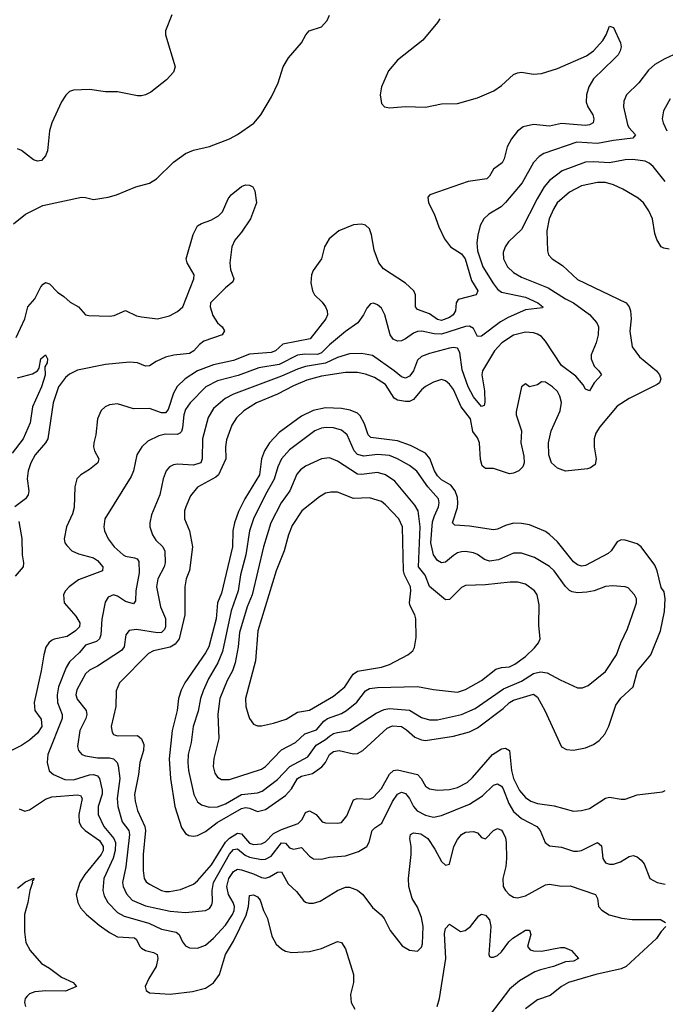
# Model space of a CAD drawing. Header units: inches. Extents: x 1682530 to 1839546, y 640742 to 791647.
# Tile 796 of 923: x 1772501 to 1775730, y 752201 to 757126. Entities that reach past the tile are written whole.
import ezdxf

# ---------------------------------------------------------------- set-up
doc = ezdxf.new("R2010")
doc.units = ezdxf.units.IN
doc.header["$MEASUREMENT"] = 0
doc.layers.add('B7775', color=7, linetype='Continuous')

msp = doc.modelspace()

# ---------------------------------------------------------------- linework, layer by layer
at = {"layer": 'B7775', "color": 5}
for points, elevation in [([(1774601.4, 757130), (1774590, 757111.1), (1774516.9, 757023.1), (1774390, 756922.6), (1774345.7, 756870), (1774310.4, 756790), (1774304.4, 756750), (1774310, 756706), (1774326, 756690), (1774350, 756684.2), (1774430, 756691.8), (1774530, 756689), (1774610, 756704.9), (1774690, 756707.4), (1774790, 756734.3), (1774873, 756770), (1774910, 756796.5), (1774970, 756851.5), (1774990, 756860.3), (1775010, 756863.2), (1775070, 756853.4), (1775110, 756856.9), (1775190, 756881.1), (1775335.3, 756944.7), (1775370.5, 756969.5), (1775418.3, 757021.7), (1775434.3, 757050), (1775450, 757093), (1775470, 757087.3), (1775506, 757010), (1775508.4, 756990), (1775504.6, 756970), (1775493.6, 756950), (1775474.7, 756930), (1775371.3, 756830), (1775347.5, 756790), (1775335.5, 756750), (1775333.8, 756713.8), (1775342.3, 756690), (1775368, 756650), (1775372.8, 756630), (1775368.8, 756610), (1775350, 756599.4), (1775330, 756595.9), (1775210, 756607.2), (1775150, 756593.9), (1775070, 756601.6), (1775019.5, 756590), (1774990, 756568.7), (1774961, 756530), (1774939.4, 756490), (1774924.4, 756430), (1774913.7, 756410), (1774870, 756378.5), (1774850, 756342.6), (1774837.4, 756330), (1774743.8, 756316.2), (1774551.3, 756250), (1774542.5, 756237.5), (1774545.5, 756210), (1774574.4, 756154.4), (1774597.2, 756090), (1774626.1, 756030), (1774656.1, 755990), (1774710, 755954.7), (1774729.1, 755930), (1774761, 755821), (1774792.5, 755770), (1774783.8, 755750), (1774693.9, 755726.1), (1774683.9, 755710), (1774680.9, 755670), (1774669.3, 755650), (1774650, 755635.9), (1774610, 755621.9), (1774590, 755626), (1774550, 755655.3), (1774490, 755675.8), (1774481.2, 755690), (1774480.2, 755750), (1774471.6, 755770), (1774430, 755807.4), (1774320.5, 755880.5), (1774296.8, 755910), (1774273.4, 755973.4), (1774260.2, 756050), (1774250, 756079.7), (1774230, 756097.7), (1774210, 756103.9), (1774170, 756099.9), (1774096.5, 756070), (1774049.1, 756030), (1774025.3, 755990), (1774010, 755929.5), (1773969.3, 755870.7), (1773960.3, 755850), (1773956.5, 755810), (1773965.8, 755770), (1773975.6, 755750), (1774013.5, 755713.5), (1774030, 755690.3), (1774039, 755670), (1774040.2, 755650), (1774032.5, 755630), (1773954.2, 755530), (1773817.3, 755502.7), (1773780.2, 755470), (1773758.7, 755461.3), (1773650, 755452.5), (1773570, 755421.1), (1773470, 755400.3), (1773390, 755369.9), (1773328.6, 755330), (1773288.1, 755291.9), (1773270, 755257.2), (1773244, 755176), (1773230, 755159.5), (1773210, 755158.9), (1773150, 755180.7), (1773070, 755179.1), (1772990, 755204.8), (1772950, 755199.4), (1772928.9, 755190), (1772908, 755172), (1772890.2, 755130), (1772880.6, 755050), (1772871, 755010), (1772870.2, 754990), (1772875.4, 754970), (1772896.1, 754930), (1772891.5, 754910), (1772850, 754875.5), (1772806.3, 754850), (1772786.7, 754830), (1772776, 754790), (1772773.7, 754686.4), (1772765, 754655), (1772735, 754590), (1772723.6, 754530), (1772727.1, 754510), (1772735.8, 754495.8), (1772761.7, 754470), (1772794.1, 754454.1), (1772870, 754435.1), (1772890, 754420.9), (1772916, 754390), (1772914, 754370), (1772795.4, 754324.6), (1772747.2, 754290), (1772728, 754268), (1772720.3, 754250), (1772723.1, 754210), (1772781.9, 754141.9), (1772801.7, 754110), (1772799, 754090), (1772779.4, 754070), (1772738.7, 754041.3), (1772672.3, 754027.7), (1772659.1, 754020.9), (1772645.8, 754010), (1772632, 753988), (1772620.7, 753950), (1772608.4, 753870), (1772572.6, 753710), (1772577.1, 753670), (1772607.6, 753627.6), (1772611.2, 753590), (1772590, 753556.8), (1772550, 753522.6), (1772510, 753496.1), (1772450, 753465.3)], 720), ([(1772470, 756104.9), (1772530, 756152.8), (1772616.1, 756196.1), (1772810, 756237.8), (1772830, 756237.2), (1772870, 756226.7), (1772942.4, 756237.6), (1772984, 756250), (1773081.2, 756290), (1773150, 756307.7), (1773185.7, 756330), (1773270, 756412.4), (1773330, 756456.1), (1773370, 756472.4), (1773450, 756491.1), (1773550, 756530.2), (1773590, 756551.2), (1773671.4, 756608.6), (1773707.4, 756650), (1773759.7, 756740.3), (1773793.7, 756810), (1773819.2, 756890), (1773845.7, 756934.3), (1773910, 757009.2), (1773932.1, 757050), (1773948.9, 757070), (1774009.9, 757090.1), (1774038.6, 757121.4), (1774051, 757149)], 720), ([(1773262, 757150), (1773230.3, 757070), (1773230.2, 757050), (1773277.7, 756890), (1773270, 756863), (1773234.6, 756825.4), (1773156.4, 756763.6), (1773130, 756749.7), (1773110, 756745.1), (1773090, 756744.4), (1772990, 756764.7), (1772930, 756765.7), (1772850, 756777.4), (1772770, 756774), (1772750, 756766.6), (1772731.7, 756748.3), (1772710, 756715.1), (1772661.1, 756610), (1772648.9, 756570), (1772638.9, 756470), (1772630, 756445.2), (1772610, 756422), (1772590, 756418.4), (1772570, 756425.1), (1772510, 756471.5), (1772490, 756479.6)], 720), ([(1775814, 756970), (1775727, 756930), (1775678, 756902), (1775646, 756874), (1775597.3, 756810), (1775535.6, 756750), (1775521.7, 756718.3), (1775520.5, 756690), (1775540.9, 756600.9), (1775547.3, 756587.3), (1775580.2, 756550), (1775567.1, 756532.9), (1775470, 756522.1), (1775390, 756506.3), (1775287.6, 756512.4), (1775123, 756457), (1775098.5, 756441.5), (1775070, 756412.3), (1775013.2, 756310), (1774930, 756210.9), (1774908.9, 756190), (1774847.4, 756152.6), (1774822, 756130), (1774804.1, 756095.9), (1774792.1, 756047.9), (1774787.9, 756010), (1774790.1, 755970), (1774816.9, 755890), (1774870, 755805), (1774890, 755778.3), (1774910, 755763.4), (1775030, 755738.4), (1775092.9, 755710), (1775117, 755690), (1775115.8, 755684.2), (1775030, 755673.9), (1774943.7, 755636.3), (1774905.7, 755614.3), (1774810, 755542.4), (1774790, 755541), (1774770, 755581), (1774750, 755593.5), (1774730, 755591.3), (1774610, 755552.5), (1774574.6, 755554.6), (1774511.3, 755568.7), (1774490, 755565.8), (1774470, 755557.8), (1774430, 755528.8), (1774410, 755519.6), (1774390, 755517.8), (1774367.9, 755527.9), (1774354.3, 755550), (1774327, 755650), (1774310, 755683), (1774290, 755699.7), (1774270, 755707.6), (1774256.1, 755703.9), (1774236.7, 755683.3), (1774220.3, 755650), (1774191.5, 755610), (1774130, 755567), (1774050, 755500.2), (1774010, 755458.8), (1773990, 755450.9), (1773927.5, 755452.5), (1773890, 755447.7), (1773798.1, 755401.9), (1773696.2, 755383.8), (1773593.1, 755346.9), (1773490, 755319.7), (1773431.2, 755288.8), (1773353.2, 755210), (1773330, 755176.8), (1773321.9, 755150), (1773315.7, 755084.3), (1773310, 755065.7), (1773302.4, 755057.6), (1773288.8, 755051.2), (1773230, 755053.1), (1773196.3, 755043.7), (1773141.7, 755018.3), (1773110.8, 754989.2), (1773087.3, 754950), (1773069.4, 754870), (1773058.5, 754841.5), (1772925.6, 754630), (1772921.2, 754590), (1772925, 754570), (1772943.6, 754530), (1772973.2, 754490), (1773017.4, 754450), (1773030, 754443), (1773075.1, 754435.1), (1773088.8, 754428.8), (1773096.3, 754416.3), (1773098.9, 754358.9), (1773081.1, 754270), (1773080, 754220), (1773070, 754204.8), (1773030, 754216.1), (1772990, 754242.2), (1772970, 754249.8), (1772942.3, 754237.7), (1772927.8, 754212.2), (1772911.8, 754128.2), (1772907, 754050), (1772899.8, 754030), (1772884.2, 754015.8), (1772830, 753997.8), (1772799.3, 753960.7), (1772750, 753914.6), (1772733.3, 753886.7), (1772694.1, 753790), (1772687.7, 753750), (1772690.1, 753710), (1772712.6, 753650), (1772713.6, 753630), (1772641.9, 753450), (1772637.3, 753410), (1772648.4, 753368.4), (1772670.3, 753350), (1772725.7, 753325.7), (1772770, 753324.5), (1772850, 753349.3), (1772870, 753350.8), (1772890, 753343.5), (1772899.8, 753330), (1772912.6, 753272.6), (1772912.4, 753252.4), (1772893.8, 753190), (1772893.4, 753150), (1772920.8, 753090), (1772971.2, 753031.2), (1772980.1, 753010), (1772977.8, 752970), (1772968.1, 752931.9), (1772921.8, 752830), (1772916.4, 752770), (1772923.4, 752743.4), (1772941.6, 752710), (1772990, 752660.1), (1773023, 752643), (1773146.5, 752606.5), (1773210, 752576.6), (1773282.6, 752562.6), (1773299, 752550), (1773314.4, 752514.4), (1773330, 752494.6), (1773350, 752484), (1773390, 752481.8), (1773430, 752497.8), (1773470, 752531.6), (1773530, 752597), (1773565.8, 752650), (1773573.8, 752670), (1773574.8, 752690), (1773568.5, 752710), (1773545.6, 752750), (1773537.3, 752790), (1773546.6, 752830), (1773570, 752865.4), (1773590, 752877.5), (1773610, 752874.7), (1773670, 752854.6), (1773710, 752835.4), (1773730, 752832.4), (1773750, 752838.2), (1773790, 752862.3), (1773810, 752864.2), (1773843.5, 752803.5), (1773885.5, 752765.5), (1773920.4, 752720.4), (1773930, 752712), (1773946.9, 752706.9), (1773970, 752706.5), (1774003, 752717), (1774090, 752771), (1774130, 752786.5), (1774150, 752787.3), (1774190, 752772.1), (1774216.9, 752750), (1774265.8, 752685.8), (1774308.8, 752648.8), (1774323, 752630), (1774353, 752570), (1774414.3, 752494.3), (1774450, 752472.7), (1774490, 752468), (1774510, 752486.8), (1774515.7, 752504.3), (1774519.5, 752590), (1774510, 752635.6), (1774490, 752687.6), (1774463.5, 752730), (1774447.5, 752790), (1774445, 752830), (1774458.8, 752950), (1774459.4, 752990), (1774452.1, 753030), (1774455.1, 753050), (1774470, 753058.6), (1774506.5, 753053.5), (1774541.8, 753030), (1774577.2, 752977.2), (1774610, 752914.9), (1774630, 752898), (1774650, 752902.8), (1774671.4, 752990), (1774690, 753024.9), (1774710, 753050.2), (1774730, 753062.2), (1774770, 753066.3), (1774790, 753059.5), (1774810, 753036.3), (1774830, 753028.4), (1774869.8, 753070.2), (1774890, 753080.9), (1774910, 753072.9), (1774919.2, 753059.2), (1774930, 753033.4), (1774933.4, 753010), (1774936, 752930), (1774931.9, 752890), (1774917.2, 752830), (1774919.7, 752790), (1774930.2, 752770), (1774948.2, 752750), (1774970, 752736.5), (1774990, 752733.4), (1775030, 752744.3), (1775130, 752798.8), (1775150, 752802.2), (1775210, 752792.1), (1775253.8, 752793.8), (1775380.7, 752750), (1775390.5, 752730), (1775396.3, 752690), (1775412.1, 752672.1), (1775449, 752649), (1775512.4, 752632.4), (1775564.8, 752624.8), (1775705.7, 752625.7), (1775730.7, 752610)], 740), ([(1775753.6, 756730), (1775720.7, 756670), (1775714.2, 756630), (1775718.8, 756610), (1775737.4, 756570)], 760), ([(1775730, 756316.8), (1775670, 756391.6), (1775650, 756409), (1775630, 756418.3), (1775567.2, 756427.2), (1775530, 756425.2), (1775450, 756410.5), (1775370, 756415.5), (1775330, 756413.1), (1775213.8, 756370), (1775150, 756322.2), (1775124.7, 756290), (1775088.4, 756230), (1775010, 756076), (1774945.5, 756014.5), (1774929.4, 755990), (1774919.4, 755960.6), (1774920.1, 755930), (1774940.6, 755890), (1774970, 755861.8), (1775010, 755837.5), (1775144.2, 755784.3), (1775230, 755730.1), (1775270.1, 755710.1), (1775350, 755651.6), (1775387.9, 755610), (1775395.3, 755590), (1775393.4, 755550), (1775384.7, 755510), (1775359.7, 755450), (1775358.5, 755430), (1775373.4, 755393.4), (1775398, 755370), (1775410.5, 755350), (1775374.9, 755310), (1775350, 755269.6), (1775330, 755277.6), (1775319.3, 755299.3), (1775282.4, 755342.4), (1775210, 755395.7), (1775130, 755517.8), (1775110, 755540.7), (1775090, 755553.8), (1775070, 755560.2), (1775030, 755562.5), (1774970, 755547.7), (1774912, 755510), (1774875.7, 755470), (1774815.8, 755370), (1774812.2, 755350), (1774825.8, 755270), (1774826.8, 755213.2), (1774823.4, 755196.6), (1774810, 755191.2), (1774770, 755239), (1774743.6, 755290), (1774714.5, 755374.5), (1774702, 755462), (1774690, 755483.1), (1774670, 755487), (1774650, 755483), (1774550, 755456.5), (1774510, 755440.6), (1774490, 755423.5), (1774471, 755370), (1774462.3, 755357.7), (1774450, 755343.2), (1774430, 755333.6), (1774410, 755338.8), (1774373.4, 755370), (1774265.8, 755445.8), (1774210, 755456.9), (1774150, 755454.9), (1774090, 755435.7), (1774030, 755407.2), (1773930, 755390.6), (1773890, 755378.4), (1773810, 755342.1), (1773570, 755252.8), (1773529, 755231), (1773470, 755181.5), (1773443.4, 755136.6), (1773414.2, 755030), (1773413, 754930), (1773405.8, 754910), (1773370, 754897.7), (1773290, 754902.9), (1773270, 754899.8), (1773250.2, 754889.8), (1773232.8, 754870), (1773218.4, 754830), (1773201.7, 754750), (1773160.2, 754650), (1773151.2, 754610), (1773152.1, 754590), (1773164.3, 754550), (1773182.3, 754522.3), (1773216.5, 754490), (1773227.3, 754467.3), (1773228.1, 754410), (1773222.5, 754390), (1773191.5, 754330), (1773185.3, 754290), (1773204.7, 754190), (1773230.5, 754130.5), (1773230.1, 754090), (1773224.5, 754075.5), (1773210, 754060.8), (1773190, 754059.7), (1773084.9, 754075.1), (1773048.4, 754071.6), (1773030.7, 754049.3), (1773022.8, 753990), (1773010, 753971.7), (1772890, 753891.9), (1772850, 753872.7), (1772830, 753854.9), (1772786, 753774), (1772781.2, 753750), (1772787.3, 753727.3), (1772832.6, 753670), (1772836.8, 753650), (1772831.5, 753630), (1772801.5, 753570), (1772790.2, 753490.2), (1772794.2, 753470), (1772810.8, 753450.8), (1772830, 753444.1), (1772890, 753434.4), (1772950, 753434.9), (1772969.6, 753429.6), (1772988.6, 753410), (1772993.4, 753393.4), (1773000.8, 753330), (1772987.7, 753230), (1772991.3, 753191.3), (1773013.4, 753113.4), (1773046.4, 753070), (1773050.4, 753050), (1773030.8, 752889.2), (1773014, 752810), (1773017.8, 752790), (1773034.1, 752754.1), (1773063, 752723), (1773130, 752694.1), (1773252.9, 752667.1), (1773330, 752661), (1773429.9, 752670.2), (1773450, 752680.9), (1773461.5, 752698.5), (1773465, 752715.1), (1773463, 752770), (1773470, 752810), (1773550, 752951.6), (1773570, 752975.7), (1773590, 752978.5), (1773627.7, 752947.7), (1773650, 752937.1), (1773710, 752926.3), (1773730, 752927.5), (1773757.7, 752942.3), (1773810, 753009.4), (1773830, 753007.6), (1773850, 752983.9), (1773870, 752978), (1773910, 752985.2), (1773950, 752941.8), (1773970, 752928.4), (1774010, 752926.5), (1774050, 752937.2), (1774130, 752944.3), (1774195, 752965), (1774237, 752990), (1774248.5, 753011.5), (1774264, 753070), (1774276.2, 753083.8), (1774312.2, 753107.8), (1774364.7, 753215.3), (1774390, 753252.5), (1774410, 753261.6), (1774430, 753255.8), (1774450, 753230.2), (1774470.1, 753190), (1774488.7, 753168.8), (1774530, 753146.7), (1774570, 753137.1), (1774610, 753145.4), (1774750, 753202.7), (1774816, 753244), (1774870, 753297.1), (1774890, 753304.6), (1774910, 753293.2), (1774918.8, 753278.8), (1774946.5, 753206.5), (1774970, 753165.7), (1775010, 753131.3), (1775088, 753090), (1775103.2, 753070), (1775128.7, 753010), (1775150, 752994.6), (1775210, 752988), (1775270, 752967.9), (1775290, 752967.2), (1775310, 752971.3), (1775390.2, 753010.2), (1775410, 752993.4), (1775418.2, 752930), (1775430, 752909.1), (1775450, 752901.6), (1775470, 752902), (1775506.2, 752913.8), (1775550, 752941.1), (1775570, 752944.9), (1775590, 752938.4), (1775610, 752923.1), (1775624, 752904), (1775652.7, 752830), (1775690, 752810.3), (1775730, 752802.8)], 760), ([(1772483.7, 755536.3), (1772526, 755630), (1772541.6, 755690), (1772576.8, 755730), (1772605.8, 755790), (1772617.3, 755802.7), (1772630, 755810.9), (1772650, 755804.5), (1772690, 755762.2), (1772722.1, 755742.1), (1772753.1, 755713.1), (1772795.5, 755690), (1772830.2, 755650.2), (1772845.8, 755645.8), (1772950, 755642.4), (1772973, 755647), (1773030, 755671.3), (1773084, 755644), (1773110, 755639), (1773190, 755630.1), (1773250, 755644.3), (1773290, 755666.4), (1773315.9, 755690), (1773372.2, 755830), (1773373.8, 755850), (1773337.9, 755910), (1773333.5, 755930), (1773368.1, 756051.9), (1773390, 756094), (1773410, 756106), (1773457.3, 756122.7), (1773494.8, 756145.2), (1773514.8, 756165.2), (1773543.7, 756230), (1773558.2, 756250), (1773610, 756291.2), (1773630, 756300.3), (1773650, 756298), (1773666, 756290), (1773676, 756270), (1773684.9, 756210), (1773654.3, 756130), (1773610, 756063), (1773577.2, 756022.8), (1773561.5, 755990), (1773551, 755910), (1773555.6, 755875.6), (1773572.4, 755830), (1773566.1, 755813.9), (1773530, 755784.8), (1773455.8, 755710), (1773453.3, 755690), (1773466.5, 755646.5), (1773490, 755610.2), (1773512.6, 755590), (1773524.4, 755570), (1773513.6, 755550), (1773422.2, 755517.8), (1773399.2, 755500.8), (1773371, 755469), (1773350, 755457.1), (1773272.2, 755447.8), (1773230, 755437.2), (1773183.3, 755416.7), (1773150, 755394.7), (1773130, 755392.4), (1773089.6, 755409.6), (1773050, 755413), (1772930, 755400.5), (1772790, 755373.5), (1772750, 755353.5), (1772730, 755336.6), (1772695.3, 755290), (1772667.6, 755210), (1772641.5, 755030), (1772629.7, 755010.3), (1772578, 754950), (1772556.8, 754910), (1772542.5, 754870), (1772537.3, 754830), (1772546.6, 754770), (1772543, 754750), (1772530, 754729), (1772475.6, 754690)], 680), ([(1775750, 755978), (1775722.4, 755982.4), (1775709.8, 755989.8), (1775686.9, 756026.9), (1775677.1, 756057.1), (1775665.5, 756130), (1775648, 756170), (1775621.4, 756210), (1775593.5, 756233.5), (1775517.4, 756277.4), (1775470, 756299.6), (1775430, 756311.5), (1775390, 756312.2), (1775310, 756295.5), (1775250, 756263.7), (1775189.7, 756210.3), (1775170, 756178.7), (1775148.5, 756130), (1775137.5, 756070), (1775140.3, 755970), (1775144.9, 755950), (1775164.4, 755930), (1775215.8, 755895.8), (1775290, 755827), (1775534, 755710), (1775549.2, 755689.2), (1775555.5, 755670), (1775558.4, 755630), (1775551.8, 755568.2), (1775563.5, 755490), (1775600.4, 755440.4), (1775686.5, 755370), (1775701.5, 755350), (1775707.6, 755330), (1775701.1, 755310), (1775690, 755301), (1775550, 755231.7), (1775490, 755192.1), (1775402.8, 755090), (1775382, 755058), (1775374.2, 755030), (1775373.5, 754990), (1775384.7, 754930), (1775378.9, 754901.1), (1775356.3, 754883.7), (1775340.9, 754879.1), (1775230, 754868.5), (1775190, 754882.8), (1775161.1, 754910), (1775147, 754950), (1775145.7, 755010), (1775158.8, 755070), (1775203.7, 755170), (1775210.5, 755210.5), (1775203.2, 755243.2), (1775190, 755266.3), (1775166.3, 755290), (1775130, 755313.5), (1775110, 755314.7), (1775090, 755299.6), (1775050, 755289.7), (1775030, 755305.2), (1775010.5, 755289.5), (1774983.8, 755163.8), (1774984.6, 755150), (1775010.2, 755070), (1775007, 755010), (1775022, 754942), (1775024.2, 754910), (1775017.4, 754890), (1774996.9, 754870), (1774970, 754857.9), (1774950, 754855), (1774870, 754880.8), (1774830, 754880.5), (1774814.4, 754894.4), (1774805.4, 754925.4), (1774801, 755010), (1774790, 755034.8), (1774766.4, 755066.4), (1774755.4, 755130), (1774709.3, 755190), (1774670, 755276.1), (1774650, 755303.1), (1774630, 755319.7), (1774610, 755325.7), (1774570, 755312.9), (1774530, 755291.5), (1774510, 755274.9), (1774470, 755226.5), (1774450, 755215.9), (1774430, 755216.9), (1774390, 755223.6), (1774372.9, 755232.9), (1774330, 755301.8), (1774275.6, 755335.6), (1774230, 755353.2), (1774190, 755362), (1774130, 755360.8), (1774010, 755342.5), (1773937.6, 755322.4), (1773870, 755293.9), (1773790, 755252.5), (1773685.2, 755210), (1773621.7, 755170), (1773585.6, 755134.4), (1773561.7, 755098.3), (1773535.3, 755024.7), (1773530.1, 754989.9), (1773531.2, 754928.8), (1773494.5, 754850), (1773481.5, 754838.5), (1773390, 754788.6), (1773355.7, 754744.3), (1773330.9, 754690), (1773325.5, 754670), (1773325, 754630), (1773350.1, 754570.1), (1773364.9, 754490), (1773349.6, 754370.4), (1773334, 754330), (1773326.8, 754290), (1773326.6, 754150), (1773297.9, 754030), (1773277.5, 754002.5), (1773252.8, 753987.2), (1773170.1, 753969.9), (1773144.1, 753955.9), (1772999.7, 753810), (1772982.6, 753770), (1772981.2, 753690), (1772958.2, 753590), (1772962.3, 753562.3), (1772970.2, 753550.2), (1772990, 753544.6), (1773090, 753546.2), (1773110, 753529.2), (1773120.7, 753500.7), (1773119.9, 753470), (1773102.2, 753410), (1773095.6, 753350), (1773074.8, 753250), (1773077.5, 753217.6), (1773089.2, 753170), (1773126.5, 753090), (1773129.7, 753070), (1773117.7, 752950), (1773118, 752870), (1773123.5, 752830), (1773133.9, 752813.9), (1773150, 752801.7), (1773210, 752770.1), (1773230, 752765.9), (1773250, 752765.4), (1773304.4, 752775.6), (1773370, 752802.7), (1773390, 752819.4), (1773460.6, 752899.4), (1773530, 753011.6), (1773550, 753033), (1773590, 753056.6), (1773610, 753053.5), (1773650, 753007.1), (1773670, 753001.3), (1773710, 753004.2), (1773730, 753014.3), (1773770, 753055.4), (1773810, 753075.2), (1773893.6, 753106.4), (1773913.9, 753126.1), (1773930, 753161.2), (1773950, 753169.5), (1773984, 753150), (1774013.4, 753113.4), (1774030, 753108.4), (1774090, 753106.8), (1774110, 753111.3), (1774136.4, 753143.6), (1774170, 753224.7), (1774189, 753231), (1774250, 753227.9), (1774270, 753236.6), (1774310, 753280.1), (1774350, 753351.7), (1774370, 753371.3), (1774390, 753373.8), (1774490.5, 753350.5), (1774508.8, 753330), (1774530, 753293), (1774550, 753278.3), (1774590, 753272), (1774650, 753275.3), (1774690, 753285.7), (1774738.2, 753310), (1774765.1, 753334.9), (1774865.6, 753450), (1774910, 753478.5), (1774930, 753483.2), (1774950.1, 753470), (1774960.3, 753370), (1774970.1, 753330.1), (1775001.1, 753270), (1775030, 753235.3), (1775057.2, 753217.2), (1775090, 753205.1), (1775173.3, 753193.3), (1775270, 753166.8), (1775310, 753170.2), (1775350, 753180.9), (1775430, 753231.9), (1775450, 753237.1), (1775510, 753227.1), (1775530, 753228.1), (1775590, 753249.3), (1775716.5, 753263.5), (1775730, 753270.4)], 780), ([(1772490, 755335), (1772565.3, 755354.7), (1772589.5, 755370), (1772597.5, 755382.5), (1772606, 755430), (1772630.3, 755450.3), (1772640.3, 755430), (1772637.6, 755410), (1772626, 755390), (1772627.9, 755347.9), (1772610, 755289.7), (1772564.7, 755190), (1772552.6, 755110), (1772518.3, 755030), (1772462.1, 754957.9)], 660), ([(1772496, 754616), (1772511, 754531), (1772512.8, 754450), (1772519.6, 754410), (1772517.8, 754390), (1772478, 754342)], 680), ([(1772498.2, 753178.2), (1772526.8, 753166.8), (1772550, 753174), (1772630, 753227.6), (1772661.4, 753238.6), (1772789.6, 753249.6), (1772805.3, 753245.3), (1772813.1, 753230), (1772796.2, 753150), (1772797.9, 753110), (1772809.1, 753089.1), (1772828.8, 753070), (1772899.9, 753019.9), (1772918.8, 752990), (1772918, 752970), (1772908.9, 752950), (1772827.1, 752850), (1772801.7, 752810), (1772783.2, 752750), (1772791, 752710), (1772804.5, 752684.5), (1772834.2, 752650), (1772897.3, 752597.3), (1772950, 752560.5), (1772990, 752538.4), (1773074.1, 752534.1), (1773085.3, 752525.3), (1773101.4, 752490), (1773110, 752481.4), (1773130, 752470.8), (1773170, 752461), (1773187.6, 752450), (1773191.9, 752430), (1773182.8, 752390), (1773146, 752330), (1773128.9, 752290), (1773133, 752270), (1773150, 752258.7), (1773252.5, 752252.5), (1773364.8, 752264.8), (1773430, 752282.2), (1773470, 752308.6), (1773499.9, 752350), (1773529.4, 752450), (1773570, 752518), (1773633.6, 752646.4), (1773645.8, 752690), (1773650, 752745.5), (1773670, 752749.3), (1773690, 752738.3), (1773702.9, 752722.9), (1773720.4, 752670), (1773740.1, 752630), (1773761.4, 752541.4), (1773783, 752503), (1773810, 752478.3), (1773830, 752467.7), (1773861, 752461), (1773950, 752465.8), (1774010, 752480.2), (1774090, 752515.3), (1774110.3, 752510), (1774130, 752479.1), (1774171.1, 752350), (1774170.2, 752309.8), (1774155.8, 752250), (1774159.3, 752210), (1774176.9, 752176.9)], 720), ([(1772490, 752782.7), (1772530, 752813.2), (1772571.9, 752831.9), (1772570, 752822.7), (1772563.1, 752816.9), (1772565.3, 752810), (1772551.5, 752770), (1772541.3, 752710), (1772524.8, 752650), (1772524.1, 752564.1), (1772531.6, 752510), (1772553.2, 752470), (1772610, 752404.8), (1772650, 752381.6), (1772710, 752337.2), (1772768.8, 752310), (1772784.2, 752290), (1772730, 752266.8), (1772631.1, 752268.9), (1772575.7, 752264.3), (1772550, 752253.8), (1772537.6, 752242.4), (1772528.3, 752230), (1772523.8, 752210), (1772529.3, 752190)], 680), ([(1774588.5, 752190), (1774601.1, 752230), (1774632.7, 752430), (1774625.2, 752554.8), (1774630, 752580.7), (1774650, 752601.6), (1774706.3, 752566.3), (1774729, 752570), (1774756, 752590), (1774796.6, 752643.4), (1774810, 752652), (1774830, 752646.7), (1774850, 752624), (1774857.6, 752590), (1774847, 752450), (1774850, 752441), (1774857.3, 752437.3), (1774870, 752436.4), (1774890, 752446), (1774910, 752463.6), (1774946.7, 752513.2), (1774967.5, 752532.5), (1775030, 752572.2), (1775050, 752573), (1775056.5, 752550), (1775040.3, 752490), (1775054.3, 752474.3), (1775070, 752468.4), (1775110, 752467.5), (1775206, 752486), (1775225.1, 752485.1), (1775260.7, 752470), (1775296.3, 752430), (1775270, 752416.9), (1775230, 752414.5), (1775170, 752389.9), (1775105.4, 752374.6), (1775076.7, 752363.3), (1775000.6, 752319.4), (1774950, 752276.8), (1774854, 752150)], 720), ([(1775733.4, 752590), (1775710, 752566), (1775685.6, 752530), (1775534.9, 752390), (1775510, 752378.9), (1775382.4, 752350), (1775244.9, 752310), (1775210, 752290.8), (1775154.5, 752245.5), (1775090, 752224), (1775030, 752179.1)], 740)]:
    msp.add_lwpolyline(points, dxfattribs=dict(at, elevation=elevation))
for points, elevation in [([(1774030, 755184.5), (1773969.1, 755170.9), (1773910, 755142.2), (1773799, 755061), (1773749.7, 755010.3), (1773724.3, 754970), (1773710, 754929.6), (1773699.4, 754850), (1773626.9, 754730), (1773594.6, 754665.4), (1773575.4, 754610), (1773567.5, 754570), (1773564.3, 754490), (1773510, 754256.9), (1773490.5, 754210), (1773483.2, 754130), (1773446.7, 753990), (1773430, 753958.5), (1773326, 753810), (1773307.8, 753772.2), (1773295.7, 753730), (1773287.7, 753670), (1773262.4, 753570), (1773249, 753429), (1773255.4, 753330), (1773275.8, 753190), (1773310, 753084.9), (1773330, 753055.6), (1773346.1, 753046.1), (1773370, 753043), (1773390, 753046), (1773430, 753066), (1773489.1, 753110.9), (1773610, 753181), (1773630, 753185.6), (1773650, 753182.6), (1773690, 753166.1), (1773730, 753175.4), (1773830, 753245.4), (1773860.4, 753279.6), (1773890.4, 753330), (1773910, 753342.1), (1773965, 753355), (1774011.7, 753388.3), (1774030.5, 753410), (1774049.9, 753450.1), (1774070, 753465.5), (1774098, 753470), (1774170, 753453.4), (1774190, 753455), (1774216.8, 753470), (1774337.9, 753582.1), (1774365.5, 753594.5), (1774410.1, 753590.1), (1774434.9, 753574.9), (1774477.8, 753537.8), (1774510, 753523.6), (1774530, 753521.6), (1774670, 753542.5), (1774750, 753564.5), (1774790, 753583.9), (1774918.5, 753681.5), (1774950, 753711.4), (1774970, 753723), (1775070, 753753.3), (1775090, 753738.3), (1775127.6, 753670), (1775210, 753488.5), (1775235.1, 753475.1), (1775270, 753472.8), (1775330, 753484.2), (1775370, 753501.2), (1775399.3, 753520.7), (1775427.9, 753552.1), (1775448, 753592), (1775483.2, 753696.8), (1775507.9, 753732.1), (1775568.9, 753790), (1775591.6, 753868.4), (1775657.4, 753950), (1775705.5, 754070), (1775726.7, 754166.7), (1775729.8, 754230), (1775723.5, 754263.5), (1775710, 754286.6), (1775689.4, 754370), (1775677.7, 754397.7), (1775609.2, 754489.2), (1775590, 754503.9), (1775530, 754522.4), (1775510, 754524.2), (1775490, 754514.7), (1775459.1, 754470), (1775443.8, 754456.2), (1775330, 754396), (1775310, 754392.2), (1775290, 754398.6), (1775270, 754414.6), (1775190, 754514.4), (1775150, 754551.5), (1775130, 754565.7), (1775050, 754599.1), (1775010, 754606.6), (1774970, 754607.4), (1774930, 754596.8), (1774890, 754578), (1774870, 754574.7), (1774750, 754592.8), (1774677.8, 754597.8), (1774665, 754610), (1774690, 754685.7), (1774692.8, 754710), (1774690, 754736.9), (1774679.5, 754770), (1774657.4, 754797.4), (1774610, 754825), (1774590, 754843.9), (1774574.7, 754870), (1774551.6, 754931.6), (1774530, 754957.9), (1774455.4, 754995.4), (1774390, 755020.1), (1774256.9, 755036.9), (1774243.7, 755050), (1774225, 755105), (1774204.2, 755144.2), (1774190, 755157.2), (1774152.8, 755172.8), (1774110, 755180.4)], 820), ([(1774034.1, 755085.9), (1774010, 755083.2), (1773976.1, 755070), (1773850, 754974.7), (1773810.8, 754929.2), (1773791, 754890), (1773773, 754827), (1773730, 754751.6), (1773669.6, 754630), (1773650.5, 754570), (1773631.2, 754450), (1773605.5, 754350), (1773593.5, 754270), (1773557.6, 754170), (1773514.2, 753965.8), (1773492.4, 753910), (1773445.4, 753830), (1773417.7, 753770), (1773404.7, 753730), (1773393.1, 753666.9), (1773368.4, 753590), (1773358.3, 753510), (1773342.9, 753450), (1773340.9, 753410), (1773344.6, 753370), (1773371.9, 753250), (1773390, 753213.4), (1773410, 753199.8), (1773447.8, 753187.8), (1773490, 753189.1), (1773530, 753204), (1773610, 753250.1), (1773690, 753259.6), (1773713, 753267), (1773790, 753326.5), (1773851.8, 753390), (1773941.6, 753438.4), (1773983, 753497), (1774030, 753525.4), (1774050, 753542.7), (1774070, 753555.7), (1774090, 753561.6), (1774150, 753570.1), (1774282.9, 753657.1), (1774324.2, 753675.8), (1774350, 753680.5), (1774450, 753671.9), (1774510, 753636), (1774550, 753623.4), (1774590, 753624.8), (1774710, 753651.1), (1774779.5, 753680.5), (1774921.1, 753778.9), (1775010, 753817.2), (1775070, 753855.5), (1775104.9, 753864.9), (1775139.6, 753859.6), (1775203.3, 753823.4), (1775290, 753784.9), (1775315.7, 753784.3), (1775344.9, 753795.1), (1775430, 753866.3), (1775485.7, 753950), (1775508.2, 754010), (1775541.3, 754078.7), (1775579.8, 754190), (1775585.6, 754210), (1775585.1, 754230), (1775575.3, 754250), (1775544.1, 754284.1), (1775529.8, 754289.8), (1775465.1, 754294.9), (1775430, 754290.9), (1775374.8, 754270), (1775336.8, 754263.2), (1775290, 754259.9), (1775264.9, 754264.9), (1775250, 754271.3), (1775230.3, 754290.3), (1775173.7, 754370), (1775150.9, 754390.9), (1775075.8, 754435.8), (1775010, 754457.9), (1774970, 754458.3), (1774895.3, 754424.7), (1774850, 754418.5), (1774826.1, 754426.1), (1774790, 754451.6), (1774770, 754459.8), (1774730, 754465.8), (1774710, 754464.1), (1774690, 754458.9), (1774670, 754446.3), (1774630, 754413.5), (1774609.9, 754409.9), (1774590, 754421.2), (1774570, 754448.6), (1774556.6, 754510), (1774566.2, 754613.8), (1774574.8, 754645.2), (1774595, 754690), (1774599.2, 754710), (1774594.9, 754730), (1774541.3, 754790), (1774487.3, 754867.3), (1774450, 754896.7), (1774389.9, 754929.9), (1774350, 754945.6), (1774290, 754951.8), (1774222.2, 754942.2), (1774191.1, 754951.1), (1774174.2, 754970), (1774139.1, 755050), (1774110, 755073.5), (1774070, 755084.3)], 840), ([(1774050, 754934.8), (1774010, 754929.1), (1773930, 754892), (1773905.7, 754874.3), (1773887.1, 754852.9), (1773851.6, 754770), (1773809.1, 754710), (1773756.8, 754610), (1773719.4, 754490), (1773662.7, 754250), (1773637.8, 754190), (1773599.8, 754060.2), (1773593.6, 753990), (1773578.2, 753910), (1773564.6, 753870), (1773538.8, 753821.2), (1773501.2, 753730), (1773491.8, 753651.8), (1773496.3, 753530), (1773471, 753430), (1773467.9, 753390), (1773476.7, 753356.7), (1773490, 753336.9), (1773510, 753325.4), (1773550, 753325.5), (1773710, 753377.9), (1773730, 753391.5), (1773810, 753474.5), (1773880.3, 753510), (1773926.4, 753553.6), (1773985.5, 753574.5), (1774022.7, 753617.3), (1774039.4, 753630), (1774110, 753655.1), (1774135.7, 753670), (1774187, 753713), (1774230, 753769.3), (1774250, 753780.1), (1774290, 753786.2), (1774490, 753790.2), (1774570, 753775.8), (1774690, 753762.5), (1774730, 753775.5), (1774810, 753821.6), (1774882.4, 753877.6), (1774910, 753886.3), (1774950, 753889.5), (1774978, 753902), (1775030, 753940.9), (1775075, 753985), (1775095.3, 754010), (1775103.9, 754030), (1775096.8, 754096.8), (1775098.5, 754198.5), (1775089.7, 754250), (1775075.8, 754270), (1775030, 754303.1), (1774993.1, 754313.1), (1774953.2, 754313.2), (1774830, 754299.9), (1774730, 754295.3), (1774710, 754286), (1774650, 754226.6), (1774630, 754224.8), (1774550.4, 754290.4), (1774528.3, 754348.3), (1774496, 754390), (1774503, 754590), (1774494.5, 754670), (1774477.7, 754697.7), (1774377.2, 754817.2), (1774330, 754848.7), (1774290, 754861.1), (1774210, 754850.9), (1774190, 754853.6), (1774090, 754917.5)], 860), ([(1774090, 754763.1), (1774056.9, 754763.1), (1774030, 754757.6), (1774000, 754740), (1773911.3, 754668.7), (1773864.2, 754595.8), (1773844.5, 754550), (1773823.2, 754470), (1773783.6, 754370), (1773691.4, 754070), (1773680.5, 753919.5), (1773630.2, 753730), (1773632.2, 753690), (1773643.2, 753650), (1773650.3, 753630), (1773670, 753602.4), (1773690, 753594), (1773710, 753594.3), (1773770, 753606.8), (1773832.7, 753627.3), (1773890, 753661.8), (1773950, 753671.9), (1774070, 753742), (1774127.1, 753790), (1774168.2, 753851.8), (1774190, 753866.8), (1774310, 753887.9), (1774350, 753901.4), (1774442, 753950), (1774466.3, 753970), (1774474.9, 753985.1), (1774484, 754036), (1774481.8, 754130), (1774477.7, 754150), (1774453.9, 754193.9), (1774451.2, 754210), (1774457.8, 754270), (1774454.8, 754290), (1774425.6, 754350), (1774420.4, 754370), (1774414.8, 754590), (1774397.2, 754630), (1774330, 754700.2), (1774310, 754715.4), (1774250, 754733.7), (1774170, 754731.2)], 880)]:
    msp.add_lwpolyline(points, close=True, dxfattribs=dict(at, elevation=elevation))

doc.saveas('drawing.dxf')
